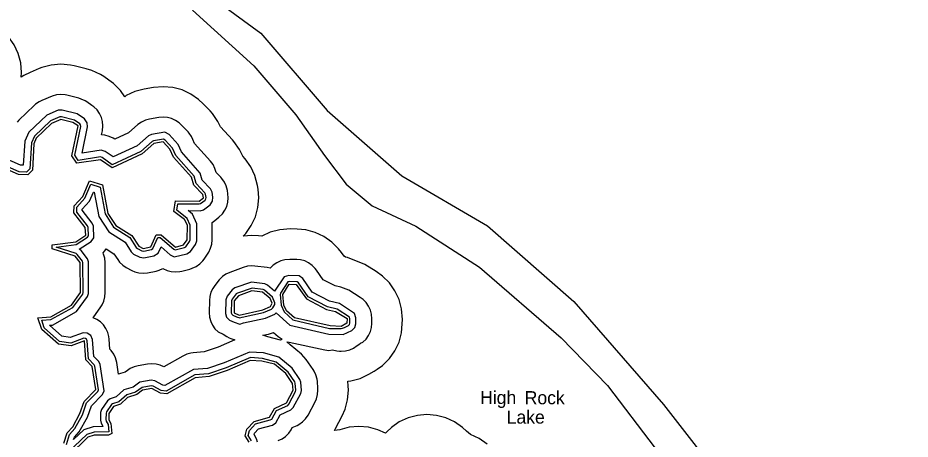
# Model space of a CAD drawing. Extents: x 1473865 to 1648260, y 639067 to 773536.
# Drawn here: x 1621916 to 1634814, y 680090 to 686186 of the extents above; entities that cross this region are included whole.
import ezdxf

# ---------------------------------------------------------------- set-up
doc = ezdxf.new("R2010")
doc.units = 0
for name, color, linetype in [('Exist Boundary Political CountyLine', 7, 'Continuous'), ('Exist Hydrographic Buffer Line', 7, 'Continuous'), ('Exist Hydrographic Island Shore', 7, 'Continuous'), ('Exist Hydrographic Lake Shore', 7, 'Continuous'), ('Exist Hydrographic Lake Shore Label', 7, 'Continuous'), ('Exist Hydrographic River Shore', 7, 'Continuous')]:
    doc.layers.add(name, color=color, linetype=linetype)

msp = doc.modelspace()

# ---------------------------------------------------------------- linework, layer by layer
at = {"layer": 'Exist Boundary Political CountyLine'}
msp.add_lwpolyline([(1624441, 686299), (1625326, 685492), (1625936, 684784), (1626349, 684193), (1626664, 683780), (1627038, 683465), (1627667, 683170), (1628591, 682579), (1629771, 681556), (1630440, 680867), (1631128, 679962), (1631935, 678860), (1632318, 678447), (1632594, 677896), (1632751, 677325), (1632948, 676420), (1633066, 675849), (1633243, 675180), (1633616, 674629), (1634029, 674117), (1634393, 673744), (1634826, 673370)], dxfattribs=at)
at = {"layer": 'Exist Hydrographic Buffer Line'}
for points in [[(1622227, 685453), (1622093, 685397), (1622003, 685352), (1621965, 685326), (1621970, 685396), (1621958, 685535), (1621922, 685670), (1621863, 685796), (1621783, 685911), (1621730, 685968), (1621689, 686008), (1621643, 686049), (1621529, 686129), (1621494, 686147), (1621429, 686240)], [(1628104, 680397), (1627969, 680434), (1627830, 680446), (1627691, 680434), (1627556, 680397), (1627430, 680339), (1627316, 680258), (1627250, 680196), (1627229, 680175), (1627118, 680227), (1626983, 680263), (1626844, 680275), (1626705, 680263), (1626570, 680227), (1626493, 680216), (1626509, 680245), (1626604, 680427), (1626647, 680524), (1626683, 680659), (1626695, 680798), (1626692, 680862), (1626687, 680931), (1626729, 680934), (1626864, 680970), (1626990, 681029), (1627066, 681076), (1627109, 681102), (1627188, 681157), (1627287, 681255), (1627367, 681370), (1627426, 681496), (1627462, 681631), (1627474, 681758), (1627475, 681823), (1627463, 681974), (1627427, 682109), (1627368, 682235), (1627288, 682350), (1627189, 682448), (1627095, 682516), (1626930, 682618), (1626680, 682719), (1626654, 682724), (1626632, 682736), (1626595, 682789), (1626553, 682844), (1626454, 682942), (1626340, 683022), (1626214, 683081), (1626079, 683117), (1625956, 683129), (1625856, 683131), (1625701, 683119), (1625566, 683083), (1625443, 683025), (1625396, 683031), (1625297, 683037), (1625171, 683026), (1625211, 683067), (1625291, 683181), (1625350, 683307), (1625386, 683442), (1625398, 683581), (1625388, 683709), (1625380, 683758), (1625342, 683904), (1625283, 684030), (1625203, 684145), (1625167, 684185), (1625120, 684283), (1625040, 684397), (1625017, 684423), (1624846, 684611), (1624808, 684686), (1624728, 684801), (1624694, 684839), (1624595, 684942), (1624530, 685003), (1624416, 685083), (1624290, 685142), (1624155, 685178), (1624016, 685190), (1623877, 685178), (1623744, 685154), (1623609, 685118), (1623483, 685060), (1623463, 685045), (1623399, 685136), (1623300, 685235), (1623234, 685285), (1623159, 685335), (1623111, 685365), (1622985, 685424), (1622903, 685449), (1622729, 685492), (1622676, 685503), (1622537, 685516), (1622398, 685503), (1622264, 685467), (1622227, 685453)], [(1624404, 682552), (1624436, 682562), (1624493, 682589), (1624545, 682625), (1624589, 682669), (1624608, 682695), (1624660, 682769), (1624677, 682795), (1624703, 682852), (1624720, 682913), (1624725, 682972), (1624727, 683182), (1624724, 683225), (1624763, 683252), (1624823, 683300), (1624874, 683349), (1624910, 683401), (1624936, 683458), (1624953, 683518), (1624958, 683581), (1624953, 683638), (1624945, 683688), (1624928, 683753), (1624902, 683810), (1624866, 683862), (1624850, 683880), (1624782, 683950), (1624775, 683976), (1624765, 684006), (1624739, 684063), (1624703, 684114), (1624472, 684368), (1624447, 684427), (1624427, 684467), (1624391, 684518), (1624376, 684535), (1624277, 684639), (1624247, 684666), (1624196, 684702), (1624139, 684729), (1624079, 684745), (1624016, 684750), (1623954, 684745), (1623820, 684721), (1623760, 684705), (1623703, 684678), (1623652, 684642), (1623515, 684524), (1623316, 684430), (1623293, 684445), (1623236, 684471), (1623176, 684487), (1623127, 684492), (1623139, 684549), (1623146, 684622), (1623141, 684684), (1623124, 684745), (1623098, 684802), (1623062, 684853), (1623017, 684898), (1622988, 684920), (1622913, 684971), (1622891, 684984), (1622834, 685011), (1622797, 685022), (1622623, 685065), (1622600, 685070), (1622537, 685076), (1622475, 685070), (1622414, 685054), (1622264, 684991), (1622223, 684971), (1622172, 684935), (1622153, 684918), (1621933, 684706), (1621907, 684678)], [(1622973, 683779), (1623106, 683737), (1623180, 683349), (1623301, 683158), (1623536, 683008), (1623629, 682863), (1623645, 682849), (1623711, 682815), (1623736, 682811), (1623847, 682835), (1623869, 682848), (1623941, 683007), (1623976, 683008), (1624170, 682840), (1624189, 682831), (1624323, 682862), (1624344, 682875), (1624398, 682952), (1624405, 682975), (1624407, 683185), (1624363, 683285), (1624214, 683403), (1624230, 683496), (1624538, 683493), (1624558, 683498), (1624623, 683550), (1624636, 683567), (1624638, 683587), (1624630, 683637), (1624621, 683656), (1624494, 683788), (1624466, 683893), (1624198, 684193), (1624152, 684302), (1624045, 684418), (1624023, 684430), (1623876, 684406), (1623857, 684397), (1623692, 684253), (1623282, 684061), (1623136, 684165), (1623113, 684173), (1622789, 684124), (1622740, 684199), (1622825, 684614), (1622824, 684636), (1622812, 684653), (1622733, 684706), (1622547, 684754), (1622524, 684753), (1622388, 684696), (1622155, 684476), (1622112, 684377), (1622088, 684000), (1622043, 683955), (1621935, 683957), (1621611, 684098)], [(1623010, 683665), (1623022, 683662), (1623088, 683312), (1623230, 683088), (1623466, 682938), (1623555, 682800), (1623589, 682769), (1623680, 682721), (1623739, 682712), (1623883, 682744), (1623944, 682781), (1623986, 682871), (1624116, 682758), (1624178, 682729), (1624361, 682771), (1624412, 682803), (1624486, 682909), (1624502, 682959), (1624504, 683205), (1624442, 683346), (1624377, 683398), (1624550, 683396), (1624602, 683410), (1624694, 683482), (1624730, 683532), (1624735, 683591), (1624723, 683665), (1624702, 683711), (1624581, 683837), (1624553, 683941), (1624281, 684245), (1624235, 684355), (1624105, 684496), (1624040, 684531), (1623847, 684500), (1623804, 684479), (1623639, 684335), (1623293, 684173), (1623181, 684253), (1623121, 684272), (1622845, 684230), (1622923, 684607), (1622918, 684669), (1622881, 684723), (1622774, 684795), (1622557, 684852), (1622501, 684849), (1622334, 684779), (1622075, 684533), (1622016, 684401), (1621994, 684053), (1621956, 684053), (1621633, 684195)], [(1622618, 680011), (1622663, 680160), (1622740, 680244), (1622849, 680444), (1622910, 680614), (1623073, 680781), (1623083, 680802), (1623030, 681148), (1623021, 681167), (1622938, 681253), (1622918, 681515), (1622909, 681537), (1622892, 681549), (1622871, 681551), (1622681, 681481), (1622520, 681505), (1622298, 681701), (1622261, 681811), (1622394, 681820), (1622713, 681996), (1622854, 682189), (1622861, 682212), (1622858, 682646), (1622853, 682665), (1622775, 682764), (1622758, 682776), (1622471, 682867), (1622760, 682906), (1622921, 683011), (1622936, 683030), (1622931, 683155), (1622923, 683177), (1622767, 683376), (1622769, 683449), (1622886, 683576), (1622973, 683779)], [(1625381, 680045), (1625367, 680097), (1625330, 680157), (1625336, 680177), (1625394, 680240), (1625599, 680295), (1625646, 680326), (1625710, 680442), (1625861, 680513), (1625898, 680547), (1626006, 680752), (1626015, 680796), (1626005, 680916), (1625991, 680955), (1625881, 681116), (1625687, 681277), (1625465, 681337), (1625264, 681350), (1624898, 681194), (1624656, 681114), (1624454, 681098), (1624042, 680868), (1624012, 680870), (1623897, 680933), (1623845, 680942), (1623681, 680913), (1623581, 680843), (1623449, 680804), (1623338, 680701), (1623253, 680675), (1623212, 680647), (1623126, 680521), (1623112, 680477), (1623111, 680363), (1623121, 680323), (1623146, 680279), (1623147, 680273), (1623005, 680269), (1622872, 680227), (1622722, 680084), (1622733, 680120), (1622805, 680197), (1622922, 680411), (1622979, 680571), (1623138, 680735), (1623165, 680789), (1623106, 681171), (1623087, 681213), (1623014, 681287), (1622996, 681533), (1622973, 681589), (1622920, 681626), (1622860, 681631), (1622672, 681562), (1622554, 681579), (1622374, 681739), (1622417, 681742), (1622766, 681935), (1622925, 682153), (1622940, 682200), (1622937, 682656), (1622925, 682701), (1622831, 682821), (1622804, 682840), (1622975, 682952), (1623016, 683005), (1623009, 683171), (1622992, 683216), (1622847, 683403), (1622847, 683417), (1622953, 683532), (1623010, 683665)], [(1626332, 682397), (1626235, 682536), (1626216, 682561), (1626171, 682605), (1626120, 682641), (1626063, 682668), (1626003, 682684), (1625947, 682689), (1625847, 682691), (1625778, 682686), (1625717, 682670), (1625660, 682643), (1625609, 682607), (1625564, 682563), (1625518, 682572), (1625341, 682595), (1625297, 682597), (1625235, 682592), (1625174, 682576), (1624979, 682503), (1624924, 682478), (1624873, 682442), (1624828, 682397), (1624763, 682315), (1624733, 682272), (1624707, 682215), (1624691, 682154), (1624685, 682098), (1624682, 681924), (1624688, 681855), (1624704, 681794), (1624730, 681738), (1624766, 681686), (1624811, 681642), (1624886, 681608), (1624939, 681574), (1624969, 681558), (1624994, 681545), (1625055, 681527), (1624810, 681419), (1624608, 681352), (1624452, 681339), (1624418, 681335), (1624357, 681319), (1624302, 681293), (1624027, 681137), (1623975, 681161), (1623915, 681177), (1623852, 681182), (1623790, 681177), (1623656, 681153), (1623596, 681137), (1623539, 681111), (1623503, 681086), (1623469, 681061), (1623398, 681040), (1623373, 681032), (1623345, 681199), (1623328, 681265), (1623302, 681322), (1623266, 681373), (1623248, 681393), (1623237, 681539), (1623233, 681574), (1623216, 681635), (1623190, 681692), (1623154, 681743), (1623109, 681787), (1623058, 681823), (1623005, 681848), (1623115, 682004), (1623133, 682032), (1623159, 682089), (1623176, 682149), (1623181, 682212), (1623178, 682648), (1623173, 682708), (1623156, 682768), (1623148, 682787), (1623174, 682813), (1623195, 682843), (1623306, 682774), (1623360, 682690), (1623387, 682653), (1623432, 682608), (1623483, 682573), (1623563, 682530), (1623606, 682512), (1623667, 682496), (1623729, 682490), (1623792, 682496), (1623916, 682523), (1623961, 682536), (1624013, 682560), (1624073, 682532), (1624134, 682516), (1624196, 682510), (1624259, 682516), (1624287, 682522), (1624404, 682552)], [(1626620, 681604), (1626744, 681664), (1626786, 681705), (1626800, 681757), (1626801, 681845), (1626785, 681909), (1626565, 682052), (1626421, 682085), (1626173, 682217), (1626036, 682413), (1625984, 682452), (1625832, 682458), (1625767, 682441), (1625627, 682230)], [(1625627, 682230), (1625527, 682319), (1625486, 682338), (1625293, 682362), (1625052, 682278), (1625016, 682253), (1624940, 682158), (1624922, 682107), (1624919, 681908), (1624933, 681855), (1624974, 681813), (1625041, 681783)], [(1625679, 680069), (1625736, 680095), (1625787, 680131), (1625832, 680176), (1625868, 680227), (1625884, 680258), (1625952, 680289), (1625980, 680304), (1626031, 680340), (1626076, 680384), (1626112, 680436), (1626214, 680631), (1626233, 680674), (1626250, 680735), (1626255, 680798), (1626254, 680827), (1626246, 680925), (1626242, 680959), (1626225, 681019), (1626199, 681076), (1626184, 681100), (1626086, 681243), (1626017, 681318), (1625852, 681453), (1625805, 681498), (1625838, 681496), (1626353, 681381), (1626410, 681373), (1626467, 681384), (1626528, 681368), (1626568, 681364), (1626590, 681362), (1626653, 681368), (1626713, 681384), (1626767, 681409), (1626822, 681446), (1626844, 681462), (1626871, 681479), (1626905, 681494), (1626950, 681538), (1626986, 681590), (1627012, 681647), (1627029, 681707), (1627034, 681764), (1627035, 681830), (1627030, 681898), (1627013, 681958), (1626987, 682015), (1626951, 682067), (1626907, 682111), (1626864, 682142), (1626699, 682244), (1626587, 682289), (1626502, 682307), (1626332, 682397)], [(1626637, 681708), (1626694, 681735), (1626709, 681750), (1626714, 681769), (1626715, 681835), (1626710, 681855), (1626531, 681971), (1626391, 682004), (1626114, 682150), (1625973, 682352), (1625954, 682367), (1625841, 682371), (1625820, 682366), (1625712, 682204), (1625706, 682182), (1625721, 682027), (1625765, 681931), (1625891, 681817), (1626423, 681693), (1626589, 681691), (1626609, 681694), (1626637, 681708)], [(1625075, 681859), (1625126, 681844), (1625158, 681854), (1625469, 681923), (1625585, 681972), (1625604, 681989), (1625630, 682039), (1625633, 682064), (1625598, 682144), (1625481, 682248), (1625462, 682257), (1625302, 682277), (1625090, 682203), (1625073, 682192), (1625014, 682116), (1625005, 682092), (1625002, 681918), (1625008, 681898), (1625022, 681883), (1625075, 681859)], [(1625041, 681783), (1625127, 681756), (1625180, 681773), (1625495, 681842), (1625631, 681900), (1625651, 681918)], [(1625651, 681918), (1625850, 681738), (1626413, 681607), (1626620, 681604)], [(1625612, 681635), (1625681, 681576), (1625737, 681536), (1625713, 681523), (1625531, 681569), (1625460, 681593), (1625540, 681611), (1625612, 681635)], [(1625294, 680066), (1625245, 680145), (1625264, 680217), (1625352, 680311), (1625566, 680369), (1625587, 680382), (1625653, 680503), (1625817, 680579), (1625835, 680596), (1625931, 680779), (1625935, 680801), (1625927, 680899), (1625920, 680919), (1625822, 681062), (1625649, 681205), (1625452, 681259), (1625277, 681270), (1624926, 681120), (1624672, 681036), (1624477, 681020), (1624059, 680787), (1623989, 680793), (1623871, 680858), (1623845, 680862), (1623712, 680838), (1623616, 680771), (1623490, 680733), (1623378, 680631), (1623287, 680603), (1623268, 680590), (1623198, 680487), (1623191, 680465), (1623190, 680373), (1623195, 680353), (1623223, 680303), (1623234, 680196), (1623018, 680190), (1622913, 680157), (1622645, 679900)], [(1628699, 680018), (1628585, 680098), (1628459, 680157), (1628400, 680207), (1628344, 680258), (1628230, 680339), (1628104, 680397)]]:
    msp.add_lwpolyline(points, dxfattribs=at)
at = {"layer": 'Exist Hydrographic Island Shore'}
for points in [[(1626432, 681732), (1625917, 681847), (1625801, 681948), (1625761, 682031), (1625746, 682182), (1625840, 682331), (1625940, 682329), (1626087, 682120), (1626377, 681966), (1626510, 681937), (1626675, 681835), (1626674, 681770), (1626590, 681722), (1626432, 681732)], [(1625117, 681883), (1625460, 681962), (1625569, 682009), (1625594, 682057), (1625562, 682127), (1625455, 682218), (1625297, 682237), (1625104, 682166), (1625045, 682092), (1625042, 681918), (1625117, 681883)]]:
    msp.add_lwpolyline(points, dxfattribs=at)
at = {"layer": 'Exist Hydrographic Lake Shore'}
for points in [[(1622899, 681236), (1622878, 681512), (1622685, 681440), (1622502, 681467), (1622263, 681678), (1622207, 681847), (1622391, 681860), (1622693, 682031), (1622821, 682212), (1622818, 682645), (1622744, 682739), (1622412, 682844), (1622413, 682900), (1622755, 682945), (1622898, 683044), (1622891, 683153), (1622727, 683363), (1622729, 683464), (1622856, 683603), (1622950, 683828), (1623141, 683768), (1623219, 683356), (1623334, 683180), (1623565, 683037), (1623663, 682884), (1623729, 682850), (1623838, 682874), (1623915, 683047), (1623990, 683048), (1624196, 682870), (1624313, 682901), (1624365, 682975), (1624367, 683185), (1624327, 683268), (1624170, 683386), (1624197, 683537), (1624538, 683533), (1624598, 683581), (1624590, 683630), (1624458, 683767), (1624427, 683883), (1624164, 684171), (1624115, 684286), (1624016, 684390), (1623883, 684367), (1623714, 684219), (1623278, 684015), (1623113, 684133), (1622770, 684081), (1622697, 684190), (1622786, 684622), (1622711, 684673), (1622537, 684716), (1622403, 684659), (1622183, 684447), (1622149, 684362), (1622127, 683982), (1622059, 683915), (1621926, 683917), (1621595, 684062)], [(1622583, 680031), (1622627, 680181), (1622711, 680271), (1622814, 680463), (1622875, 680635), (1623044, 680809), (1622990, 681142), (1622899, 681236)], [(1625259, 680046), (1625202, 680139), (1625228, 680237), (1625330, 680346), (1625556, 680407), (1625624, 680534), (1625800, 680616), (1625895, 680798), (1625887, 680896), (1625789, 681039), (1625624, 681174), (1625442, 681220), (1625275, 681230), (1624940, 681083), (1624680, 680996), (1624480, 680980), (1624068, 680746), (1623977, 680754), (1623852, 680822), (1623719, 680799), (1623634, 680735), (1623501, 680695), (1623399, 680595), (1623299, 680564), (1623231, 680464), (1623230, 680372), (1623262, 680316), (1623277, 680171), (1623227, 680149), (1623018, 680150), (1622926, 680119), (1622656, 679855)]]:
    msp.add_lwpolyline(points, dxfattribs=at)
at = {"layer": 'Exist Hydrographic River Shore'}
msp.add_lwpolyline([(1624604, 686572), (1625428, 685963), (1626389, 684844), (1627468, 683902), (1628704, 683175), (1629955, 682084), (1631249, 680592), (1632210, 679356), (1632916, 678197), (1633326, 676873), (1633404, 675965)], dxfattribs=at)

# ---------------------------------------------------------------- texts
at = {"layer": 'Exist Hydrographic Lake Shore Label'}
for s, p in [('High', (1628598, 680598)), ('Rock', (1629243, 680595)), ('Lake', (1628982, 680315))]:
    msp.add_text(s, height=190, dxfattribs=at).set_placement(p)

doc.saveas('drawing.dxf')
